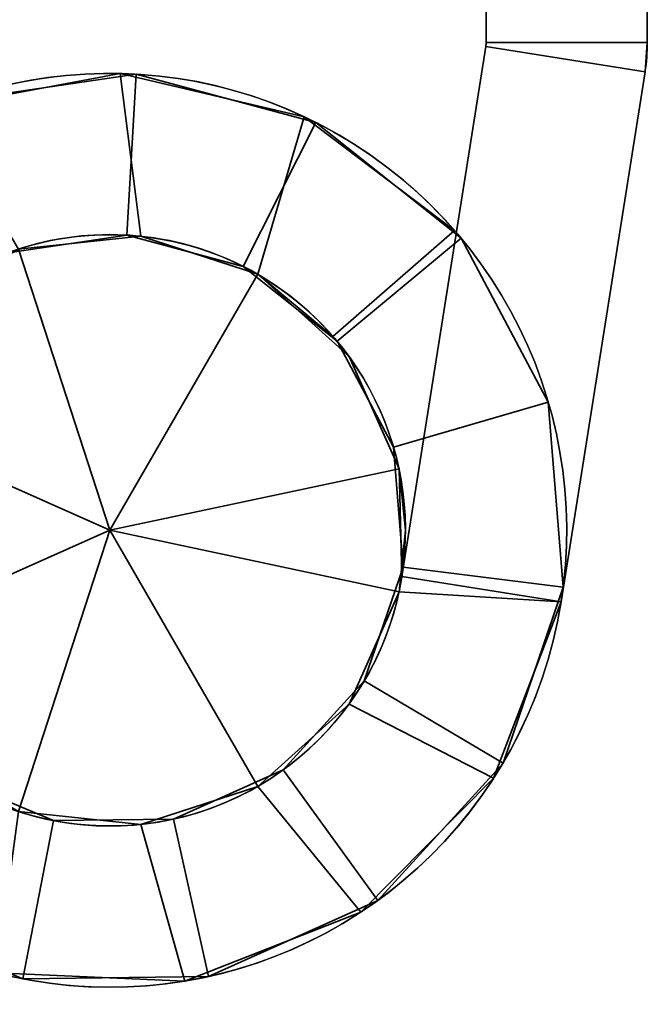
# Model space of a CAD drawing. Header units: millimetres. Extents: x -587 to 3688, y -115 to 120.
# Tile 823 of 960: x 3514 to 3526, y -69 to -51. Entities that reach past the tile are written whole.
import ezdxf

# ---------------------------------------------------------------- set-up
doc = ezdxf.new("R2010")
doc.units = ezdxf.units.MM
doc.layers.add('151', color=7, linetype='Continuous', true_color=0xffffff)

# ---------------------------------------------------------------- blocks, each defined once
blk = doc.blocks.new('UG_SURFACE_082')
at = {"layer": '151', "color": 252, "linetype": 'Continuous', "lineweight": 35}
for points in [[(3525.5, -51.423, 1822), (3525.5, -34.43, 1822), (3522.5, -34.43, 1822), (3522.5, -51.423, 1822)], [(3522.5, -51.423, 1738), (3522.5, -34.43, 1738), (3525.5, -34.43, 1738), (3525.5, -51.423, 1738)], [(3522.5, -34.43, 1738), (3522.5, -51.423, 1738), (3522.5, -39.648, 1745.228), (3522.5, -38.5, 1745)], [(3522.5, -38.5, 1815), (3522.5, -39.648, 1814.772), (3522.5, -51.423, 1822), (3522.5, -34.43, 1822)], [(3525.5, -34.43, 1822), (3525.5, -51.423, 1822), (3525.5, -39.648, 1814.772), (3525.5, -38.5, 1815)], [(3525.5, -38.5, 1745), (3525.5, -39.648, 1745.228), (3525.5, -51.423, 1738), (3525.5, -34.43, 1738)], [(3522.5, -41.5, 1776), (3522.5, -41.272, 1774.852), (3522.5, -39.648, 1758.772), (3522.5, -51.423, 1822)], [(3522.5, -51.423, 1822), (3522.5, -39.648, 1758.772), (3522.5, -40.621, 1758.121)], [(3522.5, -51.423, 1738), (3522.5, -40.621, 1745.879), (3522.5, -39.648, 1745.228)], [(3522.5, -39.648, 1814.772), (3522.5, -40.621, 1814.121), (3522.5, -51.423, 1822)], [(3525.5, -51.423, 1822), (3525.5, -39.648, 1758.772), (3525.5, -41.272, 1774.852), (3525.5, -41.5, 1776)], [(3525.5, -51.423, 1822), (3525.5, -40.621, 1814.121), (3525.5, -39.648, 1814.772)], [(3525.5, -39.648, 1745.228), (3525.5, -40.621, 1745.879), (3525.5, -51.423, 1738)], [(3525.5, -40.621, 1758.121), (3525.5, -39.648, 1758.772), (3525.5, -51.423, 1822)], [(3522.5, -51.423, 1822), (3522.5, -40.621, 1814.121), (3522.5, -41.272, 1813.148)], [(3522.5, -40.621, 1758.121), (3522.5, -41.272, 1757.148), (3522.5, -51.423, 1822)], [(3522.5, -41.272, 1746.852), (3522.5, -40.621, 1745.879), (3522.5, -51.423, 1738)], [(3525.5, -51.423, 1822), (3525.5, -40.621, 1786.121), (3525.5, -41.272, 1802.852), (3525.5, -41.5, 1804)], [(3525.5, -41.272, 1813.148), (3525.5, -40.621, 1814.121), (3525.5, -51.423, 1822)], [(3525.5, -51.423, 1822), (3525.5, -41.272, 1757.148), (3525.5, -40.621, 1758.121)], [(3525.5, -51.423, 1738), (3525.5, -40.621, 1745.879), (3525.5, -41.272, 1746.852)], [(3525.5, -41.272, 1785.148), (3525.5, -40.621, 1786.121), (3525.5, -51.423, 1822)], [(3522.5, -51.423, 1822), (3522.5, -41.5, 1804), (3522.5, -41.272, 1802.852), (3522.5, -41.5, 1784)], [(3522.5, -51.423, 1822), (3522.5, -41.272, 1813.148), (3522.5, -41.5, 1812)], [(3522.5, -51.423, 1738), (3522.5, -51.423, 1822), (3522.5, -41.272, 1757.148), (3522.5, -41.5, 1756)], [(3522.5, -41.5, 1748), (3522.5, -41.272, 1746.852), (3522.5, -51.423, 1738)], [(3525.5, -41.5, 1812), (3525.5, -41.272, 1813.148), (3525.5, -51.423, 1822)], [(3525.5, -41.5, 1784), (3525.5, -41.272, 1785.148), (3525.5, -51.423, 1822)], [(3525.5, -51.423, 1738), (3525.5, -41.272, 1746.852), (3525.5, -41.5, 1748)], [(3525.5, -41.5, 1756), (3525.5, -41.272, 1757.148), (3525.5, -51.423, 1822), (3525.5, -51.423, 1738)], [(3522.5, -51.423, 1822), (3522.5, -41.5, 1812), (3522.5, -41.5, 1804)], [(3522.5, -41.5, 1784), (3522.5, -41.5, 1776), (3522.5, -51.423, 1822)], [(3522.5, -41.5, 1756), (3522.5, -41.5, 1748), (3522.5, -51.423, 1738)], [(3525.5, -41.5, 1804), (3525.5, -41.5, 1812), (3525.5, -51.423, 1822)], [(3525.5, -41.5, 1776), (3525.5, -41.5, 1784), (3525.5, -51.423, 1822)], [(3525.5, -51.423, 1738), (3525.5, -41.5, 1748), (3525.5, -41.5, 1756)], [(3522.494, -51.501, 1738), (3522.494, -51.501, 1822), (3522.5, -51.423, 1822), (3522.5, -51.423, 1738)], [(3525.457, -51.97, 1822), (3525.5, -51.423, 1822), (3522.5, -51.423, 1822), (3522.494, -51.501, 1822)], [(3525.5, -51.423, 1738), (3525.457, -51.97, 1738), (3522.494, -51.501, 1738), (3522.5, -51.423, 1738)], [(3525.5, -51.423, 1738), (3525.5, -51.423, 1822), (3525.457, -51.97, 1822), (3525.457, -51.97, 1738)], [(3520.932, -61.36, 1738), (3520.932, -61.36, 1822), (3522.494, -51.501, 1822), (3522.494, -51.501, 1738)], [(3523.895, -61.83, 1822), (3525.457, -51.97, 1822), (3522.494, -51.501, 1822), (3520.932, -61.36, 1822)], [(3520.932, -61.36, 1738), (3522.494, -51.501, 1738), (3525.457, -51.97, 1738), (3523.895, -61.83, 1738)], [(3512.242, -52.649, 1738), (3512.242, -52.649, 1822), (3515.694, -52.002, 1822), (3515.694, -52.002, 1738)], [(3515.694, -52.002, 1822), (3512.242, -52.649, 1822), (3513.8, -55.269, 1822), (3516.075, -55.03, 1822)], [(3516.075, -55.03, 1738), (3513.8, -55.269, 1738), (3512.242, -52.649, 1738), (3515.694, -52.002, 1738)], [(3515.694, -52.002, 1738), (3515.694, -52.002, 1822), (3519.113, -52.806, 1822), (3519.113, -52.806, 1738)], [(3519.113, -52.806, 1822), (3515.694, -52.002, 1822), (3516.075, -55.03, 1822), (3518.25, -55.737, 1822)], [(3518.25, -55.737, 1738), (3516.075, -55.03, 1738), (3515.694, -52.002, 1738), (3519.113, -52.806, 1738)], [(3525.457, -51.97, 1738), (3525.457, -51.97, 1822), (3523.895, -61.83, 1822), (3523.895, -61.83, 1738)], [(3518.25, -55.737, 1822), (3519.651, -56.892, 1822), (3521.915, -54.923, 1822), (3519.113, -52.806, 1822)], [(3519.113, -52.806, 1738), (3521.915, -54.923, 1738), (3519.651, -56.892, 1738), (3518.25, -55.737, 1738)], [(3519.113, -52.806, 1738), (3519.113, -52.806, 1822), (3521.915, -54.923, 1822), (3521.915, -54.923, 1738)], [(3519.651, -56.892, 1822), (3519.651, -56.892, 1738), (3521.915, -54.923, 1738), (3521.915, -54.923, 1822)], [(3518.25, -55.737, 1860), (3516.075, -55.03, 1860), (3513.8, -55.269, 1860), (3515.5, -60.5, 1860)], [(3516.075, -55.03, 1738), (3516.075, -55.03, 1700), (3513.8, -55.269, 1700), (3513.8, -55.269, 1738)], [(3513.8, -55.269, 1822), (3513.8, -55.269, 1860), (3516.075, -55.03, 1860), (3516.075, -55.03, 1822)], [(3513.8, -55.269, 1700), (3516.075, -55.03, 1700), (3518.25, -55.737, 1700), (3515.5, -60.5, 1700)], [(3518.25, -55.737, 1738), (3518.25, -55.737, 1700), (3516.075, -55.03, 1700), (3516.075, -55.03, 1738)], [(3516.075, -55.03, 1822), (3516.075, -55.03, 1860), (3518.25, -55.737, 1860), (3518.25, -55.737, 1822)], [(3513.8, -55.269, 1860), (3511.82, -56.413, 1860), (3510.475, -58.263, 1860), (3515.5, -60.5, 1860)], [(3510.475, -58.263, 1700), (3511.82, -56.413, 1700), (3513.8, -55.269, 1700), (3515.5, -60.5, 1700)], [(3515.5, -60.5, 1860), (3520.88, -59.356, 1860), (3519.95, -57.267, 1860), (3518.25, -55.737, 1860)], [(3518.25, -55.737, 1700), (3519.95, -57.267, 1700), (3520.88, -59.356, 1700), (3515.5, -60.5, 1700)], [(3518.25, -55.737, 1860), (3519.95, -57.267, 1860), (3519.651, -56.892, 1822)], [(3518.25, -55.737, 1700), (3518.25, -55.737, 1738), (3519.651, -56.892, 1738)], [(3519.651, -56.892, 1738), (3519.95, -57.267, 1700), (3518.25, -55.737, 1700)], [(3519.651, -56.892, 1822), (3518.25, -55.737, 1822), (3518.25, -55.737, 1860)], [(3519.651, -56.892, 1738), (3519.651, -56.892, 1822), (3519.95, -57.267, 1860), (3519.95, -57.267, 1700)], [(3519.95, -57.267, 1700), (3519.95, -57.267, 1860), (3520.88, -59.356, 1860), (3520.88, -59.356, 1700)], [(3510.475, -58.263, 1860), (3510, -60.5, 1860), (3510.475, -62.737, 1860), (3515.5, -60.5, 1860)], [(3510.475, -62.737, 1700), (3510, -60.5, 1700), (3510.475, -58.263, 1700), (3515.5, -60.5, 1700)], [(3520.88, -61.644, 1860), (3521, -60.5, 1860), (3520.88, -59.356, 1860), (3515.5, -60.5, 1860)], [(3520.88, -59.356, 1700), (3521, -60.5, 1700), (3520.88, -61.644, 1700), (3515.5, -60.5, 1700)], [(3520.88, -59.356, 1700), (3520.88, -59.356, 1860), (3520.932, -61.36, 1822), (3520.932, -61.36, 1738)], [(3520.932, -61.36, 1822), (3520.88, -59.356, 1860), (3521, -60.5, 1860)], [(3521, -60.5, 1700), (3520.88, -59.356, 1700), (3520.932, -61.36, 1738)], [(3510.475, -62.737, 1860), (3511.82, -64.587, 1860), (3513.8, -65.731, 1860), (3515.5, -60.5, 1860)], [(3513.8, -65.731, 1700), (3511.82, -64.587, 1700), (3510.475, -62.737, 1700), (3515.5, -60.5, 1700)], [(3513.8, -65.731, 1860), (3516.075, -65.97, 1860), (3518.25, -65.263, 1860), (3515.5, -60.5, 1860)], [(3518.25, -65.263, 1700), (3516.075, -65.97, 1700), (3513.8, -65.731, 1700), (3515.5, -60.5, 1700)], [(3518.25, -65.263, 1860), (3519.95, -63.733, 1860), (3520.88, -61.644, 1860), (3515.5, -60.5, 1860)], [(3515.5, -60.5, 1700), (3520.88, -61.644, 1700), (3519.95, -63.733, 1700), (3518.25, -65.263, 1700)], [(3520.88, -61.644, 1700), (3521, -60.5, 1700), (3520.932, -61.36, 1738)], [(3520.932, -61.36, 1822), (3521, -60.5, 1860), (3520.88, -61.644, 1860)], [(3520.932, -61.36, 1738), (3520.88, -61.644, 1738), (3520.88, -61.644, 1700)], [(3520.88, -61.644, 1860), (3520.88, -61.644, 1822), (3520.932, -61.36, 1822)], [(3520.932, -61.36, 1822), (3520.88, -61.644, 1822), (3523.895, -61.83, 1822)], [(3523.895, -61.83, 1738), (3520.88, -61.644, 1738), (3520.932, -61.36, 1738)], [(3519.95, -63.733, 1738), (3519.95, -63.733, 1700), (3520.88, -61.644, 1700), (3520.88, -61.644, 1738)], [(3520.88, -61.644, 1822), (3520.88, -61.644, 1860), (3519.95, -63.733, 1860), (3519.95, -63.733, 1822)], [(3520.88, -61.644, 1822), (3519.95, -63.733, 1822), (3522.641, -65.11, 1822), (3523.895, -61.83, 1822)], [(3523.895, -61.83, 1738), (3522.641, -65.11, 1738), (3519.95, -63.733, 1738), (3520.88, -61.644, 1738)], [(3523.895, -61.83, 1738), (3523.895, -61.83, 1822), (3522.641, -65.11, 1822), (3522.641, -65.11, 1738)], [(3518.25, -65.263, 1738), (3518.25, -65.263, 1700), (3519.95, -63.733, 1700), (3519.95, -63.733, 1738)], [(3519.95, -63.733, 1822), (3519.95, -63.733, 1860), (3518.25, -65.263, 1860), (3518.25, -65.263, 1822)], [(3519.95, -63.733, 1822), (3518.25, -65.263, 1822), (3520.168, -67.604, 1822), (3522.641, -65.11, 1822)], [(3522.641, -65.11, 1738), (3520.168, -67.604, 1738), (3518.25, -65.263, 1738), (3519.95, -63.733, 1738)], [(3522.641, -65.11, 1738), (3522.641, -65.11, 1822), (3520.168, -67.604, 1822), (3520.168, -67.604, 1738)], [(3516.075, -65.97, 1738), (3516.075, -65.97, 1700), (3518.25, -65.263, 1700), (3518.25, -65.263, 1738)], [(3518.25, -65.263, 1822), (3518.25, -65.263, 1860), (3516.075, -65.97, 1860), (3516.075, -65.97, 1822)], [(3516.897, -68.884, 1822), (3520.168, -67.604, 1822), (3518.25, -65.263, 1822), (3516.075, -65.97, 1822)], [(3516.075, -65.97, 1738), (3518.25, -65.263, 1738), (3520.168, -67.604, 1738), (3516.897, -68.884, 1738)], [(3516.075, -65.97, 1822), (3513.8, -65.731, 1822), (3513.388, -68.734, 1822), (3516.897, -68.884, 1822)], [(3516.897, -68.884, 1738), (3513.388, -68.734, 1738), (3513.8, -65.731, 1738), (3516.075, -65.97, 1738)], [(3513.8, -65.731, 1738), (3513.8, -65.731, 1700), (3516.075, -65.97, 1700), (3516.075, -65.97, 1738)], [(3516.075, -65.97, 1822), (3516.075, -65.97, 1860), (3513.8, -65.731, 1860), (3513.8, -65.731, 1822)], [(3520.168, -67.604, 1738), (3520.168, -67.604, 1822), (3516.897, -68.884, 1822), (3516.897, -68.884, 1738)], [(3516.897, -68.884, 1738), (3516.897, -68.884, 1822), (3513.388, -68.734, 1822), (3513.388, -68.734, 1738)]]:
    blk.add_3dface(points, dxfattribs=at)
blk = doc.blocks.new('UG_SURFACE_083')
at = {"layer": '151', "color": 252, "linetype": 'Continuous', "lineweight": 35}
for points in [[(3515.991, -52.014, 1737), (3515.991, -52.014, 1700), (3512.572, -52.52, 1700), (3512.572, -52.52, 1737)], [(3512.572, -52.52, 1700), (3515.991, -52.014, 1700), (3515.818, -55.009, 1700), (3513.606, -55.337, 1700)], [(3513.606, -55.337, 1737), (3515.818, -55.009, 1737), (3515.991, -52.014, 1737), (3512.572, -52.52, 1737)], [(3515.991, -52.014, 1860), (3515.991, -52.014, 1823), (3512.572, -52.52, 1823), (3512.572, -52.52, 1860)], [(3513.606, -55.337, 1860), (3515.818, -55.009, 1860), (3515.991, -52.014, 1860), (3512.572, -52.52, 1860)], [(3512.572, -52.52, 1823), (3515.991, -52.014, 1823), (3515.818, -55.009, 1823), (3513.606, -55.337, 1823)], [(3515.991, -52.014, 1700), (3519.329, -52.911, 1700), (3517.978, -55.59, 1700), (3515.818, -55.009, 1700)], [(3515.818, -55.009, 1737), (3517.978, -55.59, 1737), (3519.329, -52.911, 1737), (3515.991, -52.014, 1737)], [(3515.818, -55.009, 1860), (3517.978, -55.59, 1860), (3519.329, -52.911, 1860), (3515.991, -52.014, 1860)], [(3515.991, -52.014, 1823), (3519.329, -52.911, 1823), (3517.978, -55.59, 1823), (3515.818, -55.009, 1823)], [(3519.329, -52.911, 1737), (3519.329, -52.911, 1700), (3515.991, -52.014, 1700), (3515.991, -52.014, 1737)], [(3519.329, -52.911, 1860), (3519.329, -52.911, 1823), (3515.991, -52.014, 1823), (3515.991, -52.014, 1860)], [(3519.728, -56.982, 1700), (3517.978, -55.59, 1700), (3519.329, -52.911, 1700), (3522.034, -55.063, 1700)], [(3522.034, -55.063, 1737), (3519.329, -52.911, 1737), (3517.978, -55.59, 1737), (3519.728, -56.982, 1737)], [(3522.034, -55.063, 1860), (3519.329, -52.911, 1860), (3517.978, -55.59, 1860), (3519.728, -56.982, 1860)], [(3519.728, -56.982, 1823), (3517.978, -55.59, 1823), (3519.329, -52.911, 1823), (3522.034, -55.063, 1823)], [(3522.034, -55.063, 1737), (3522.034, -55.063, 1700), (3519.329, -52.911, 1700), (3519.329, -52.911, 1737)], [(3522.034, -55.063, 1860), (3522.034, -55.063, 1823), (3519.329, -52.911, 1823), (3519.329, -52.911, 1860)], [(3513.606, -55.337, 1737), (3513.606, -55.337, 1700), (3515.818, -55.009, 1700), (3515.818, -55.009, 1737)], [(3513.606, -55.337, 1860), (3513.606, -55.337, 1823), (3515.818, -55.009, 1823), (3515.818, -55.009, 1860)], [(3515.818, -55.009, 1737), (3515.818, -55.009, 1700), (3517.978, -55.59, 1700), (3517.978, -55.59, 1737)], [(3515.818, -55.009, 1860), (3515.818, -55.009, 1823), (3517.978, -55.59, 1823), (3517.978, -55.59, 1860)], [(3520.779, -58.956, 1700), (3519.728, -56.982, 1700), (3522.034, -55.063, 1700), (3523.658, -58.114, 1700)], [(3523.658, -58.114, 1737), (3522.034, -55.063, 1737), (3519.728, -56.982, 1737), (3520.779, -58.956, 1737)], [(3523.658, -58.114, 1860), (3522.034, -55.063, 1860), (3519.728, -56.982, 1860), (3520.779, -58.956, 1860)], [(3520.779, -58.956, 1823), (3519.728, -56.982, 1823), (3522.034, -55.063, 1823), (3523.658, -58.114, 1823)], [(3523.658, -58.114, 1737), (3523.658, -58.114, 1700), (3522.034, -55.063, 1700), (3522.034, -55.063, 1737)], [(3523.658, -58.114, 1860), (3523.658, -58.114, 1823), (3522.034, -55.063, 1823), (3522.034, -55.063, 1860)], [(3517.978, -55.59, 1737), (3517.978, -55.59, 1700), (3519.728, -56.982, 1700), (3519.728, -56.982, 1737)], [(3517.978, -55.59, 1860), (3517.978, -55.59, 1823), (3519.728, -56.982, 1823), (3519.728, -56.982, 1860)], [(3519.728, -56.982, 1737), (3519.728, -56.982, 1700), (3520.779, -58.956, 1700), (3520.779, -58.956, 1737)], [(3519.728, -56.982, 1860), (3519.728, -56.982, 1823), (3520.779, -58.956, 1823), (3520.779, -58.956, 1860)], [(3523.658, -58.114, 1700), (3523.934, -61.56, 1700), (3520.957, -61.186, 1700), (3520.779, -58.956, 1700)], [(3520.779, -58.956, 1737), (3520.957, -61.186, 1737), (3523.934, -61.56, 1737), (3523.658, -58.114, 1737)], [(3520.779, -58.956, 1860), (3520.957, -61.186, 1860), (3523.934, -61.56, 1860), (3523.658, -58.114, 1860)], [(3523.658, -58.114, 1823), (3523.934, -61.56, 1823), (3520.957, -61.186, 1823), (3520.779, -58.956, 1823)], [(3523.934, -61.56, 1737), (3523.934, -61.56, 1700), (3523.658, -58.114, 1700), (3523.658, -58.114, 1737)], [(3523.934, -61.56, 1860), (3523.934, -61.56, 1823), (3523.658, -58.114, 1823), (3523.658, -58.114, 1860)], [(3520.779, -58.956, 1737), (3520.779, -58.956, 1700), (3520.957, -61.186, 1700), (3520.957, -61.186, 1737)], [(3520.779, -58.956, 1860), (3520.779, -58.956, 1823), (3520.957, -61.186, 1823), (3520.957, -61.186, 1860)], [(3520.233, -63.302, 1700), (3520.957, -61.186, 1700), (3523.934, -61.56, 1700), (3522.815, -64.83, 1700)], [(3522.815, -64.83, 1737), (3523.934, -61.56, 1737), (3520.957, -61.186, 1737), (3520.233, -63.302, 1737)], [(3520.957, -61.186, 1737), (3520.957, -61.186, 1700), (3520.233, -63.302, 1700), (3520.233, -63.302, 1737)], [(3522.815, -64.83, 1860), (3523.934, -61.56, 1860), (3520.957, -61.186, 1860), (3520.233, -63.302, 1860)], [(3520.233, -63.302, 1823), (3520.957, -61.186, 1823), (3523.934, -61.56, 1823), (3522.815, -64.83, 1823)], [(3520.957, -61.186, 1860), (3520.957, -61.186, 1823), (3520.233, -63.302, 1823), (3520.233, -63.302, 1860)], [(3522.815, -64.83, 1737), (3522.815, -64.83, 1700), (3523.934, -61.56, 1700), (3523.934, -61.56, 1737)], [(3522.815, -64.83, 1860), (3522.815, -64.83, 1823), (3523.934, -61.56, 1823), (3523.934, -61.56, 1860)], [(3522.815, -64.83, 1700), (3520.486, -67.384, 1700), (3518.726, -64.954, 1700), (3520.233, -63.302, 1700)], [(3520.233, -63.302, 1737), (3518.726, -64.954, 1737), (3520.486, -67.384, 1737), (3522.815, -64.83, 1737)], [(3520.233, -63.302, 1737), (3520.233, -63.302, 1700), (3518.726, -64.954, 1700), (3518.726, -64.954, 1737)], [(3520.233, -63.302, 1860), (3518.726, -64.954, 1860), (3520.486, -67.384, 1860), (3522.815, -64.83, 1860)], [(3522.815, -64.83, 1823), (3520.486, -67.384, 1823), (3518.726, -64.954, 1823), (3520.233, -63.302, 1823)], [(3520.233, -63.302, 1860), (3520.233, -63.302, 1823), (3518.726, -64.954, 1823), (3518.726, -64.954, 1860)], [(3520.486, -67.384, 1737), (3520.486, -67.384, 1700), (3522.815, -64.83, 1700), (3522.815, -64.83, 1737)], [(3520.486, -67.384, 1860), (3520.486, -67.384, 1823), (3522.815, -64.83, 1823), (3522.815, -64.83, 1860)], [(3516.686, -65.871, 1700), (3518.726, -64.954, 1700), (3520.486, -67.384, 1700), (3517.333, -68.8, 1700)], [(3517.333, -68.8, 1737), (3520.486, -67.384, 1737), (3518.726, -64.954, 1737), (3516.686, -65.871, 1737)], [(3518.726, -64.954, 1737), (3518.726, -64.954, 1700), (3516.686, -65.871, 1700), (3516.686, -65.871, 1737)], [(3517.333, -68.8, 1860), (3520.486, -67.384, 1860), (3518.726, -64.954, 1860), (3516.686, -65.871, 1860)], [(3516.686, -65.871, 1823), (3518.726, -64.954, 1823), (3520.486, -67.384, 1823), (3517.333, -68.8, 1823)], [(3518.726, -64.954, 1860), (3518.726, -64.954, 1823), (3516.686, -65.871, 1823), (3516.686, -65.871, 1860)], [(3512.387, -65.034, 1700), (3514.45, -65.899, 1700), (3513.877, -68.844, 1700), (3510.689, -67.508, 1700)], [(3510.689, -67.508, 1737), (3513.877, -68.844, 1737), (3514.45, -65.899, 1737), (3512.387, -65.034, 1737)], [(3510.689, -67.508, 1860), (3513.877, -68.844, 1860), (3514.45, -65.899, 1860), (3512.387, -65.034, 1860)], [(3512.387, -65.034, 1823), (3514.45, -65.899, 1823), (3513.877, -68.844, 1823), (3510.689, -67.508, 1823)], [(3514.45, -65.899, 1737), (3514.45, -65.899, 1700), (3512.387, -65.034, 1700), (3512.387, -65.034, 1737)], [(3514.45, -65.899, 1860), (3514.45, -65.899, 1823), (3512.387, -65.034, 1823), (3512.387, -65.034, 1860)], [(3514.45, -65.899, 1700), (3516.686, -65.871, 1700), (3517.333, -68.8, 1700), (3513.877, -68.844, 1700)], [(3513.877, -68.844, 1737), (3517.333, -68.8, 1737), (3516.686, -65.871, 1737), (3514.45, -65.899, 1737)], [(3513.877, -68.844, 1860), (3517.333, -68.8, 1860), (3516.686, -65.871, 1860), (3514.45, -65.899, 1860)], [(3514.45, -65.899, 1823), (3516.686, -65.871, 1823), (3517.333, -68.8, 1823), (3513.877, -68.844, 1823)], [(3516.686, -65.871, 1737), (3516.686, -65.871, 1700), (3514.45, -65.899, 1700), (3514.45, -65.899, 1737)], [(3516.686, -65.871, 1860), (3516.686, -65.871, 1823), (3514.45, -65.899, 1823), (3514.45, -65.899, 1860)], [(3517.333, -68.8, 1737), (3517.333, -68.8, 1700), (3520.486, -67.384, 1700), (3520.486, -67.384, 1737)], [(3517.333, -68.8, 1860), (3517.333, -68.8, 1823), (3520.486, -67.384, 1823), (3520.486, -67.384, 1860)], [(3510.689, -67.508, 1737), (3510.689, -67.508, 1700), (3513.877, -68.844, 1700), (3513.877, -68.844, 1737)], [(3510.689, -67.508, 1860), (3510.689, -67.508, 1823), (3513.877, -68.844, 1823), (3513.877, -68.844, 1860)], [(3513.877, -68.844, 1737), (3513.877, -68.844, 1700), (3517.333, -68.8, 1700), (3517.333, -68.8, 1737)], [(3513.877, -68.844, 1860), (3513.877, -68.844, 1823), (3517.333, -68.8, 1823), (3517.333, -68.8, 1860)]]:
    blk.add_3dface(points, dxfattribs=at)
blk = doc.blocks.new('UG_SURFACE_084')
at = {"layer": '151', "color": 252, "linetype": 'Continuous', "lineweight": 35}
for points in [[(3525.5, -51.423, 387), (3525.5, -34.43, 387), (3522.5, -34.43, 387), (3522.5, -51.423, 387)], [(3522.5, -51.423, 303), (3522.5, -34.43, 303), (3525.5, -34.43, 303), (3525.5, -51.423, 303)], [(3522.5, -34.43, 303), (3522.5, -51.423, 303), (3522.5, -39.648, 310.228), (3522.5, -38.5, 310)], [(3522.5, -38.5, 380), (3522.5, -39.648, 379.772), (3522.5, -51.423, 387), (3522.5, -34.43, 387)], [(3525.5, -34.43, 387), (3525.5, -51.423, 387), (3525.5, -39.648, 379.772), (3525.5, -38.5, 380)], [(3525.5, -38.5, 310), (3525.5, -39.648, 310.228), (3525.5, -51.423, 303), (3525.5, -34.43, 303)], [(3522.5, -51.423, 303), (3522.5, -40.621, 310.879), (3522.5, -39.648, 310.228)], [(3522.5, -39.648, 379.772), (3522.5, -40.621, 379.121), (3522.5, -51.423, 387)], [(3525.5, -51.423, 387), (3525.5, -39.648, 323.772), (3525.5, -41.272, 339.852), (3525.5, -41.5, 341)], [(3525.5, -51.423, 387), (3525.5, -40.621, 379.121), (3525.5, -39.648, 379.772)], [(3525.5, -51.423, 387), (3525.5, -40.621, 323.121), (3525.5, -39.648, 323.772)], [(3525.5, -39.648, 310.228), (3525.5, -40.621, 310.879), (3525.5, -51.423, 303)], [(3522.5, -51.423, 303), (3522.5, -40.621, 366.879), (3522.5, -41.272, 350.148), (3522.5, -41.5, 349)], [(3522.5, -41.272, 311.852), (3522.5, -40.621, 310.879), (3522.5, -51.423, 303)], [(3522.5, -51.423, 387), (3522.5, -40.621, 379.121), (3522.5, -41.272, 378.148)], [(3522.5, -41.272, 367.852), (3522.5, -40.621, 366.879), (3522.5, -51.423, 303)], [(3525.5, -51.423, 387), (3525.5, -40.621, 351.121), (3525.5, -41.272, 367.852), (3525.5, -41.5, 369)], [(3525.5, -41.272, 378.148), (3525.5, -40.621, 379.121), (3525.5, -51.423, 387)], [(3525.5, -41.272, 350.148), (3525.5, -40.621, 351.121), (3525.5, -51.423, 387)], [(3525.5, -51.423, 303), (3525.5, -40.621, 310.879), (3525.5, -41.272, 311.852)], [(3525.5, -41.272, 322.148), (3525.5, -40.621, 323.121), (3525.5, -51.423, 387)], [(3522.5, -41.5, 341), (3522.5, -41.272, 322.148), (3522.5, -41.5, 321), (3522.5, -51.423, 303)], [(3522.5, -41.5, 313), (3522.5, -41.272, 311.852), (3522.5, -51.423, 303)], [(3522.5, -51.423, 387), (3522.5, -41.272, 378.148), (3522.5, -41.5, 377)], [(3522.5, -41.5, 369), (3522.5, -41.272, 367.852), (3522.5, -51.423, 303), (3522.5, -51.423, 387)], [(3525.5, -41.5, 377), (3525.5, -41.272, 378.148), (3525.5, -51.423, 387)], [(3525.5, -41.5, 349), (3525.5, -41.272, 350.148), (3525.5, -51.423, 387)], [(3525.5, -51.423, 303), (3525.5, -41.272, 311.852), (3525.5, -41.5, 313)], [(3525.5, -41.5, 321), (3525.5, -41.272, 322.148), (3525.5, -51.423, 387), (3525.5, -51.423, 303)], [(3522.5, -51.423, 303), (3522.5, -41.5, 349), (3522.5, -41.5, 341)], [(3522.5, -51.423, 303), (3522.5, -41.5, 321), (3522.5, -41.5, 313)], [(3522.5, -51.423, 387), (3522.5, -41.5, 377), (3522.5, -41.5, 369)], [(3525.5, -41.5, 369), (3525.5, -41.5, 377), (3525.5, -51.423, 387)], [(3525.5, -51.423, 387), (3525.5, -41.5, 341), (3525.5, -41.5, 349)], [(3525.5, -41.5, 313), (3525.5, -41.5, 321), (3525.5, -51.423, 303)], [(3522.494, -51.501, 303), (3522.494, -51.501, 387), (3522.5, -51.423, 387), (3522.5, -51.423, 303)], [(3525.457, -51.97, 387), (3525.5, -51.423, 387), (3522.5, -51.423, 387), (3522.494, -51.501, 387)], [(3525.5, -51.423, 303), (3525.457, -51.97, 303), (3522.494, -51.501, 303), (3522.5, -51.423, 303)], [(3525.5, -51.423, 303), (3525.5, -51.423, 387), (3525.457, -51.97, 387), (3525.457, -51.97, 303)], [(3520.932, -61.36, 303), (3520.932, -61.36, 387), (3522.494, -51.501, 387), (3522.494, -51.501, 303)], [(3523.895, -61.83, 387), (3525.457, -51.97, 387), (3522.494, -51.501, 387), (3520.932, -61.36, 387)], [(3520.932, -61.36, 303), (3522.494, -51.501, 303), (3525.457, -51.97, 303), (3523.895, -61.83, 303)], [(3512.242, -52.649, 303), (3512.242, -52.649, 387), (3515.694, -52.002, 387), (3515.694, -52.002, 303)], [(3515.694, -52.002, 387), (3512.242, -52.649, 387), (3513.8, -55.269, 387), (3516.075, -55.03, 387)], [(3516.075, -55.03, 303), (3513.8, -55.269, 303), (3512.242, -52.649, 303), (3515.694, -52.002, 303)], [(3515.694, -52.002, 303), (3515.694, -52.002, 387), (3519.113, -52.806, 387), (3519.113, -52.806, 303)], [(3519.113, -52.806, 387), (3515.694, -52.002, 387), (3516.075, -55.03, 387), (3518.25, -55.737, 387)], [(3518.25, -55.737, 303), (3516.075, -55.03, 303), (3515.694, -52.002, 303), (3519.113, -52.806, 303)], [(3525.457, -51.97, 303), (3525.457, -51.97, 387), (3523.895, -61.83, 387), (3523.895, -61.83, 303)], [(3518.25, -55.737, 387), (3519.651, -56.892, 387), (3521.915, -54.923, 387), (3519.113, -52.806, 387)], [(3519.113, -52.806, 303), (3521.915, -54.923, 303), (3519.651, -56.892, 303), (3518.25, -55.737, 303)], [(3519.113, -52.806, 303), (3519.113, -52.806, 387), (3521.915, -54.923, 387), (3521.915, -54.923, 303)], [(3519.651, -56.892, 387), (3519.651, -56.892, 303), (3521.915, -54.923, 303), (3521.915, -54.923, 387)], [(3518.25, -55.737, 425), (3516.075, -55.03, 425), (3513.8, -55.269, 425), (3515.5, -60.5, 425)], [(3516.075, -55.03, 303), (3516.075, -55.03, 265), (3513.8, -55.269, 265), (3513.8, -55.269, 303)], [(3513.8, -55.269, 387), (3513.8, -55.269, 425), (3516.075, -55.03, 425), (3516.075, -55.03, 387)], [(3513.8, -55.269, 265), (3516.075, -55.03, 265), (3518.25, -55.737, 265), (3515.5, -60.5, 265)], [(3518.25, -55.737, 303), (3518.25, -55.737, 265), (3516.075, -55.03, 265), (3516.075, -55.03, 303)], [(3516.075, -55.03, 387), (3516.075, -55.03, 425), (3518.25, -55.737, 425), (3518.25, -55.737, 387)], [(3513.8, -55.269, 425), (3511.82, -56.413, 425), (3510.475, -58.263, 425), (3515.5, -60.5, 425)], [(3510.475, -58.263, 265), (3511.82, -56.413, 265), (3513.8, -55.269, 265), (3515.5, -60.5, 265)], [(3515.5, -60.5, 425), (3520.88, -59.356, 425), (3519.95, -57.267, 425), (3518.25, -55.737, 425)], [(3518.25, -55.737, 265), (3519.95, -57.267, 265), (3520.88, -59.356, 265), (3515.5, -60.5, 265)], [(3518.25, -55.737, 425), (3519.95, -57.267, 425), (3519.651, -56.892, 387)], [(3518.25, -55.737, 265), (3518.25, -55.737, 303), (3519.651, -56.892, 303)], [(3519.651, -56.892, 303), (3519.95, -57.267, 265), (3518.25, -55.737, 265)], [(3519.651, -56.892, 387), (3518.25, -55.737, 387), (3518.25, -55.737, 425)], [(3519.95, -57.267, 425), (3519.95, -57.267, 265), (3519.651, -56.892, 303), (3519.651, -56.892, 387)], [(3519.95, -57.267, 265), (3519.95, -57.267, 425), (3520.88, -59.356, 425), (3520.88, -59.356, 265)], [(3510.475, -58.263, 425), (3510, -60.5, 425), (3510.475, -62.737, 425), (3515.5, -60.5, 425)], [(3510.475, -62.737, 265), (3510, -60.5, 265), (3510.475, -58.263, 265), (3515.5, -60.5, 265)], [(3520.88, -61.644, 425), (3521, -60.5, 425), (3520.88, -59.356, 425), (3515.5, -60.5, 425)], [(3520.88, -59.356, 265), (3521, -60.5, 265), (3520.88, -61.644, 265), (3515.5, -60.5, 265)], [(3520.88, -59.356, 265), (3520.88, -59.356, 425), (3520.932, -61.36, 387), (3520.932, -61.36, 303)], [(3520.932, -61.36, 387), (3520.88, -59.356, 425), (3521, -60.5, 425)], [(3521, -60.5, 265), (3520.88, -59.356, 265), (3520.932, -61.36, 303)], [(3510.475, -62.737, 425), (3511.82, -64.587, 425), (3513.8, -65.731, 425), (3515.5, -60.5, 425)], [(3513.8, -65.731, 265), (3511.82, -64.587, 265), (3510.475, -62.737, 265), (3515.5, -60.5, 265)], [(3513.8, -65.731, 425), (3516.075, -65.97, 425), (3518.25, -65.263, 425), (3515.5, -60.5, 425)], [(3518.25, -65.263, 265), (3516.075, -65.97, 265), (3513.8, -65.731, 265), (3515.5, -60.5, 265)], [(3518.25, -65.263, 425), (3519.95, -63.733, 425), (3520.88, -61.644, 425), (3515.5, -60.5, 425)], [(3515.5, -60.5, 265), (3520.88, -61.644, 265), (3519.95, -63.733, 265), (3518.25, -65.263, 265)], [(3520.88, -61.644, 265), (3521, -60.5, 265), (3520.932, -61.36, 303)], [(3520.932, -61.36, 387), (3521, -60.5, 425), (3520.88, -61.644, 425)], [(3520.932, -61.36, 303), (3520.88, -61.644, 303), (3520.88, -61.644, 265)], [(3520.88, -61.644, 425), (3520.88, -61.644, 387), (3520.932, -61.36, 387)], [(3520.932, -61.36, 387), (3520.88, -61.644, 387), (3523.895, -61.83, 387)], [(3523.895, -61.83, 303), (3520.88, -61.644, 303), (3520.932, -61.36, 303)], [(3519.95, -63.733, 303), (3519.95, -63.733, 265), (3520.88, -61.644, 265), (3520.88, -61.644, 303)], [(3520.88, -61.644, 387), (3520.88, -61.644, 425), (3519.95, -63.733, 425), (3519.95, -63.733, 387)], [(3520.88, -61.644, 387), (3519.95, -63.733, 387), (3522.641, -65.11, 387), (3523.895, -61.83, 387)], [(3523.895, -61.83, 303), (3522.641, -65.11, 303), (3519.95, -63.733, 303), (3520.88, -61.644, 303)], [(3523.895, -61.83, 303), (3523.895, -61.83, 387), (3522.641, -65.11, 387), (3522.641, -65.11, 303)], [(3518.25, -65.263, 303), (3518.25, -65.263, 265), (3519.95, -63.733, 265), (3519.95, -63.733, 303)], [(3519.95, -63.733, 387), (3519.95, -63.733, 425), (3518.25, -65.263, 425), (3518.25, -65.263, 387)], [(3519.95, -63.733, 387), (3518.25, -65.263, 387), (3520.168, -67.604, 387), (3522.641, -65.11, 387)], [(3522.641, -65.11, 303), (3520.168, -67.604, 303), (3518.25, -65.263, 303), (3519.95, -63.733, 303)], [(3522.641, -65.11, 303), (3522.641, -65.11, 387), (3520.168, -67.604, 387), (3520.168, -67.604, 303)], [(3516.075, -65.97, 303), (3516.075, -65.97, 265), (3518.25, -65.263, 265), (3518.25, -65.263, 303)], [(3518.25, -65.263, 387), (3518.25, -65.263, 425), (3516.075, -65.97, 425), (3516.075, -65.97, 387)], [(3516.897, -68.884, 387), (3520.168, -67.604, 387), (3518.25, -65.263, 387), (3516.075, -65.97, 387)], [(3516.075, -65.97, 303), (3518.25, -65.263, 303), (3520.168, -67.604, 303), (3516.897, -68.884, 303)], [(3516.075, -65.97, 387), (3513.8, -65.731, 387), (3513.388, -68.734, 387), (3516.897, -68.884, 387)], [(3516.897, -68.884, 303), (3513.388, -68.734, 303), (3513.8, -65.731, 303), (3516.075, -65.97, 303)], [(3513.8, -65.731, 303), (3513.8, -65.731, 265), (3516.075, -65.97, 265), (3516.075, -65.97, 303)], [(3516.075, -65.97, 387), (3516.075, -65.97, 425), (3513.8, -65.731, 425), (3513.8, -65.731, 387)], [(3520.168, -67.604, 303), (3520.168, -67.604, 387), (3516.897, -68.884, 387), (3516.897, -68.884, 303)], [(3516.897, -68.884, 303), (3516.897, -68.884, 387), (3513.388, -68.734, 387), (3513.388, -68.734, 303)]]:
    blk.add_3dface(points, dxfattribs=at)
blk = doc.blocks.new('UG_SURFACE_085')
at = {"layer": '151', "color": 252, "linetype": 'Continuous', "lineweight": 35}
for points in [[(3515.991, -52.014, 302), (3515.991, -52.014, 265), (3512.572, -52.52, 265), (3512.572, -52.52, 302)], [(3512.572, -52.52, 265), (3515.991, -52.014, 265), (3515.818, -55.009, 265), (3513.606, -55.337, 265)], [(3513.606, -55.337, 302), (3515.818, -55.009, 302), (3515.991, -52.014, 302), (3512.572, -52.52, 302)], [(3515.991, -52.014, 425), (3515.991, -52.014, 388), (3512.572, -52.52, 388), (3512.572, -52.52, 425)], [(3513.606, -55.337, 425), (3515.818, -55.009, 425), (3515.991, -52.014, 425), (3512.572, -52.52, 425)], [(3512.572, -52.52, 388), (3515.991, -52.014, 388), (3515.818, -55.009, 388), (3513.606, -55.337, 388)], [(3515.991, -52.014, 265), (3519.329, -52.911, 265), (3517.978, -55.59, 265), (3515.818, -55.009, 265)], [(3515.818, -55.009, 302), (3517.978, -55.59, 302), (3519.329, -52.911, 302), (3515.991, -52.014, 302)], [(3515.818, -55.009, 425), (3517.978, -55.59, 425), (3519.329, -52.911, 425), (3515.991, -52.014, 425)], [(3515.991, -52.014, 388), (3519.329, -52.911, 388), (3517.978, -55.59, 388), (3515.818, -55.009, 388)], [(3519.329, -52.911, 302), (3519.329, -52.911, 265), (3515.991, -52.014, 265), (3515.991, -52.014, 302)], [(3519.329, -52.911, 425), (3519.329, -52.911, 388), (3515.991, -52.014, 388), (3515.991, -52.014, 425)], [(3519.728, -56.982, 265), (3517.978, -55.59, 265), (3519.329, -52.911, 265), (3522.034, -55.063, 265)], [(3522.034, -55.063, 302), (3519.329, -52.911, 302), (3517.978, -55.59, 302), (3519.728, -56.982, 302)], [(3522.034, -55.063, 425), (3519.329, -52.911, 425), (3517.978, -55.59, 425), (3519.728, -56.982, 425)], [(3519.728, -56.982, 388), (3517.978, -55.59, 388), (3519.329, -52.911, 388), (3522.034, -55.063, 388)], [(3522.034, -55.063, 302), (3522.034, -55.063, 265), (3519.329, -52.911, 265), (3519.329, -52.911, 302)], [(3522.034, -55.063, 425), (3522.034, -55.063, 388), (3519.329, -52.911, 388), (3519.329, -52.911, 425)], [(3513.606, -55.337, 302), (3513.606, -55.337, 265), (3515.818, -55.009, 265), (3515.818, -55.009, 302)], [(3513.606, -55.337, 425), (3513.606, -55.337, 388), (3515.818, -55.009, 388), (3515.818, -55.009, 425)], [(3515.818, -55.009, 302), (3515.818, -55.009, 265), (3517.978, -55.59, 265), (3517.978, -55.59, 302)], [(3515.818, -55.009, 425), (3515.818, -55.009, 388), (3517.978, -55.59, 388), (3517.978, -55.59, 425)], [(3520.779, -58.956, 265), (3519.728, -56.982, 265), (3522.034, -55.063, 265), (3523.658, -58.114, 265)], [(3523.658, -58.114, 302), (3522.034, -55.063, 302), (3519.728, -56.982, 302), (3520.779, -58.956, 302)], [(3523.658, -58.114, 425), (3522.034, -55.063, 425), (3519.728, -56.982, 425), (3520.779, -58.956, 425)], [(3520.779, -58.956, 388), (3519.728, -56.982, 388), (3522.034, -55.063, 388), (3523.658, -58.114, 388)], [(3523.658, -58.114, 302), (3523.658, -58.114, 265), (3522.034, -55.063, 265), (3522.034, -55.063, 302)], [(3523.658, -58.114, 425), (3523.658, -58.114, 388), (3522.034, -55.063, 388), (3522.034, -55.063, 425)], [(3517.978, -55.59, 302), (3517.978, -55.59, 265), (3519.728, -56.982, 265), (3519.728, -56.982, 302)], [(3517.978, -55.59, 425), (3517.978, -55.59, 388), (3519.728, -56.982, 388), (3519.728, -56.982, 425)], [(3519.728, -56.982, 302), (3519.728, -56.982, 265), (3520.779, -58.956, 265), (3520.779, -58.956, 302)], [(3519.728, -56.982, 425), (3519.728, -56.982, 388), (3520.779, -58.956, 388), (3520.779, -58.956, 425)], [(3523.658, -58.114, 265), (3523.934, -61.56, 265), (3520.957, -61.186, 265), (3520.779, -58.956, 265)], [(3520.779, -58.956, 302), (3520.957, -61.186, 302), (3523.934, -61.56, 302), (3523.658, -58.114, 302)], [(3520.779, -58.956, 425), (3520.957, -61.186, 425), (3523.934, -61.56, 425), (3523.658, -58.114, 425)], [(3523.658, -58.114, 388), (3523.934, -61.56, 388), (3520.957, -61.186, 388), (3520.779, -58.956, 388)], [(3523.934, -61.56, 302), (3523.934, -61.56, 265), (3523.658, -58.114, 265), (3523.658, -58.114, 302)], [(3523.934, -61.56, 425), (3523.934, -61.56, 388), (3523.658, -58.114, 388), (3523.658, -58.114, 425)], [(3520.779, -58.956, 302), (3520.779, -58.956, 265), (3520.957, -61.186, 265), (3520.957, -61.186, 302)], [(3520.779, -58.956, 425), (3520.779, -58.956, 388), (3520.957, -61.186, 388), (3520.957, -61.186, 425)], [(3520.233, -63.302, 265), (3520.957, -61.186, 265), (3523.934, -61.56, 265), (3522.815, -64.83, 265)], [(3522.815, -64.83, 302), (3523.934, -61.56, 302), (3520.957, -61.186, 302), (3520.233, -63.302, 302)], [(3520.957, -61.186, 302), (3520.957, -61.186, 265), (3520.233, -63.302, 265), (3520.233, -63.302, 302)], [(3522.815, -64.83, 425), (3523.934, -61.56, 425), (3520.957, -61.186, 425), (3520.233, -63.302, 425)], [(3520.233, -63.302, 388), (3520.957, -61.186, 388), (3523.934, -61.56, 388), (3522.815, -64.83, 388)], [(3520.957, -61.186, 425), (3520.957, -61.186, 388), (3520.233, -63.302, 388), (3520.233, -63.302, 425)], [(3522.815, -64.83, 302), (3522.815, -64.83, 265), (3523.934, -61.56, 265), (3523.934, -61.56, 302)], [(3522.815, -64.83, 425), (3522.815, -64.83, 388), (3523.934, -61.56, 388), (3523.934, -61.56, 425)], [(3522.815, -64.83, 265), (3520.486, -67.384, 265), (3518.726, -64.954, 265), (3520.233, -63.302, 265)], [(3520.233, -63.302, 302), (3518.726, -64.954, 302), (3520.486, -67.384, 302), (3522.815, -64.83, 302)], [(3520.233, -63.302, 302), (3520.233, -63.302, 265), (3518.726, -64.954, 265), (3518.726, -64.954, 302)], [(3520.233, -63.302, 425), (3518.726, -64.954, 425), (3520.486, -67.384, 425), (3522.815, -64.83, 425)], [(3522.815, -64.83, 388), (3520.486, -67.384, 388), (3518.726, -64.954, 388), (3520.233, -63.302, 388)], [(3520.233, -63.302, 425), (3520.233, -63.302, 388), (3518.726, -64.954, 388), (3518.726, -64.954, 425)], [(3520.486, -67.384, 302), (3520.486, -67.384, 265), (3522.815, -64.83, 265), (3522.815, -64.83, 302)], [(3520.486, -67.384, 425), (3520.486, -67.384, 388), (3522.815, -64.83, 388), (3522.815, -64.83, 425)], [(3516.686, -65.871, 265), (3518.726, -64.954, 265), (3520.486, -67.384, 265), (3517.333, -68.8, 265)], [(3517.333, -68.8, 302), (3520.486, -67.384, 302), (3518.726, -64.954, 302), (3516.686, -65.871, 302)], [(3518.726, -64.954, 302), (3518.726, -64.954, 265), (3516.686, -65.871, 265), (3516.686, -65.871, 302)], [(3517.333, -68.8, 425), (3520.486, -67.384, 425), (3518.726, -64.954, 425), (3516.686, -65.871, 425)], [(3516.686, -65.871, 388), (3518.726, -64.954, 388), (3520.486, -67.384, 388), (3517.333, -68.8, 388)], [(3518.726, -64.954, 425), (3518.726, -64.954, 388), (3516.686, -65.871, 388), (3516.686, -65.871, 425)], [(3512.387, -65.034, 265), (3514.45, -65.899, 265), (3513.877, -68.844, 265), (3510.689, -67.508, 265)], [(3510.689, -67.508, 302), (3513.877, -68.844, 302), (3514.45, -65.899, 302), (3512.387, -65.034, 302)], [(3510.689, -67.508, 425), (3513.877, -68.844, 425), (3514.45, -65.899, 425), (3512.387, -65.034, 425)], [(3512.387, -65.034, 388), (3514.45, -65.899, 388), (3513.877, -68.844, 388), (3510.689, -67.508, 388)], [(3514.45, -65.899, 302), (3514.45, -65.899, 265), (3512.387, -65.034, 265), (3512.387, -65.034, 302)], [(3514.45, -65.899, 425), (3514.45, -65.899, 388), (3512.387, -65.034, 388), (3512.387, -65.034, 425)], [(3514.45, -65.899, 265), (3516.686, -65.871, 265), (3517.333, -68.8, 265), (3513.877, -68.844, 265)], [(3513.877, -68.844, 302), (3517.333, -68.8, 302), (3516.686, -65.871, 302), (3514.45, -65.899, 302)], [(3513.877, -68.844, 425), (3517.333, -68.8, 425), (3516.686, -65.871, 425), (3514.45, -65.899, 425)], [(3514.45, -65.899, 388), (3516.686, -65.871, 388), (3517.333, -68.8, 388), (3513.877, -68.844, 388)], [(3516.686, -65.871, 302), (3516.686, -65.871, 265), (3514.45, -65.899, 265), (3514.45, -65.899, 302)], [(3516.686, -65.871, 425), (3516.686, -65.871, 388), (3514.45, -65.899, 388), (3514.45, -65.899, 425)], [(3517.333, -68.8, 302), (3517.333, -68.8, 265), (3520.486, -67.384, 265), (3520.486, -67.384, 302)], [(3517.333, -68.8, 425), (3517.333, -68.8, 388), (3520.486, -67.384, 388), (3520.486, -67.384, 425)], [(3510.689, -67.508, 302), (3510.689, -67.508, 265), (3513.877, -68.844, 265), (3513.877, -68.844, 302)], [(3510.689, -67.508, 425), (3510.689, -67.508, 388), (3513.877, -68.844, 388), (3513.877, -68.844, 425)], [(3513.877, -68.844, 302), (3513.877, -68.844, 265), (3517.333, -68.8, 265), (3517.333, -68.8, 302)], [(3513.877, -68.844, 425), (3513.877, -68.844, 388), (3517.333, -68.8, 388), (3517.333, -68.8, 425)]]:
    blk.add_3dface(points, dxfattribs=at)

msp = doc.modelspace()

# ---------------------------------------------------------------- linework, layer by layer
at = {"layer": '151', "color": 252, "linetype": 'Continuous', "lineweight": -3, "true_color": 0x939598}
for p, q in [((3522.5, -34.43, 1738), (3522.5, -51.423, 1738)), ((3522.5, -34.43, 1822), (3522.5, -51.423, 1822)), ((3522.5, -34.43, 303), (3522.5, -51.423, 303)), ((3522.5, -34.43, 387), (3522.5, -51.423, 387)), ((3525.5, -34.43, 1738), (3525.5, -51.423, 1738)), ((3525.5, -34.43, 1822), (3525.5, -51.423, 1822)), ((3525.5, -34.43, 387), (3525.5, -51.423, 387)), ((3525.5, -34.43, 303), (3525.5, -51.423, 303)), ((3522.5, -51.423, 1822), (3522.5, -51.423, 1738)), ((3522.5, -51.423, 387), (3522.5, -51.423, 303)), ((3522.5, -51.423, 1822), (3522.5, -51.423, 1738)), ((3525.5, -51.423, 1822), (3525.5, -51.423, 1738)), ((3525.5, -51.423, 387), (3525.5, -51.423, 303)), ((3522.494, -51.501, 1738), (3520.932, -61.36, 1738)), ((3522.494, -51.501, 1822), (3520.932, -61.36, 1822)), ((3522.494, -51.501, 387), (3520.932, -61.36, 387)), ((3522.494, -51.501, 303), (3520.932, -61.36, 303)), ((3522.494, -51.501, 1822), (3522.494, -51.501, 1738)), ((3522.494, -51.501, 387), (3522.494, -51.501, 303)), ((3525.457, -51.97, 1822), (3523.895, -61.83, 1822)), ((3525.457, -51.97, 1738), (3523.895, -61.83, 1738)), ((3525.457, -51.97, 303), (3523.895, -61.83, 303)), ((3525.457, -51.97, 387), (3523.895, -61.83, 387)), ((3525.457, -51.97, 1822), (3525.457, -51.97, 1738)), ((3525.457, -51.97, 387), (3525.457, -51.97, 303)), ((3519.651, -56.892, 1738), (3521.915, -54.923, 1738)), ((3519.651, -56.892, 1822), (3521.915, -54.923, 1822)), ((3519.651, -56.892, 303), (3521.915, -54.923, 303)), ((3519.651, -56.892, 387), (3521.915, -54.923, 387)), ((3521.915, -54.923, 1822), (3521.915, -54.923, 1738)), ((3521.915, -54.923, 387), (3521.915, -54.923, 303)), ((3519.651, -56.892, 1822), (3519.651, -56.892, 1738)), ((3519.651, -56.892, 387), (3519.651, -56.892, 303)), ((3520.932, -61.36, 1822), (3520.932, -61.36, 1738)), ((3520.932, -61.36, 387), (3520.932, -61.36, 303)), ((3523.895, -61.83, 1822), (3523.895, -61.83, 1738)), ((3523.895, -61.83, 387), (3523.895, -61.83, 303))]:
    msp.add_line(p, q, dxfattribs=at)
at = {"layer": '151', "color": 252, "linetype": 'Continuous', "lineweight": -3, "true_color": 0x939598, "extrusion": (0, 0, -1)}
for centre in [(-3515.5, -60.5, -1860), (-3515.5, -60.5, -1700), (-3515.5, -60.5, -425), (-3515.5, -60.5, -265)]:
    msp.add_circle(centre, 5.5, dxfattribs=at)
for centre, radius, start, end in [((-3515.5, -60.5, -1738), 8.5, 189, 139), ((-3515.5, -60.5, -1822), 8.5, 189, 139), ((-3515.5, -60.5, -303), 8.5, 189, 139), ((-3515.5, -60.5, -387), 8.5, 189, 139), ((-3515.5, -60.5, -1737), 8.5, 46.3918, 351.3918), ((-3515.5, -60.5, -1823), 8.5, 46.3918, 351.3918), ((-3515.5, -60.5, -302), 8.5, 46.3918, 351.3918), ((-3515.5, -60.5, -388), 8.5, 46.3918, 351.3918), ((-3522, -51.423, -1738), 0.5, 180, 189), ((-3522, -51.423, -1822), 0.5, 180, 189), ((-3522, -51.423, -387), 0.5, 180, 189), ((-3522, -51.423, -303), 0.5, 180, 189), ((-3522, -51.423, -1738), 3.5, 180, 189), ((-3522, -51.423, -1822), 3.5, 180, 189), ((-3522, -51.423, -303), 3.5, 180, 189), ((-3522, -51.423, -387), 3.5, 180, 189), ((-3515.5, -60.5, -1738), 5.5, 189, 139), ((-3515.5, -60.5, -1822), 5.5, 189, 139), ((-3515.5, -60.5, -387), 5.5, 189, 139), ((-3515.5, -60.5, -303), 5.5, 189, 139), ((-3515.5, -60.5, -1737), 5.5, 46.3918, 351.3918), ((-3515.5, -60.5, -1823), 5.5, 46.3918, 351.3918), ((-3515.5, -60.5, -388), 5.5, 46.3918, 351.3918), ((-3515.5, -60.5, -302), 5.5, 46.3918, 351.3918)]:
    msp.add_arc(centre, radius, start, end, dxfattribs=at)
at = {"layer": '151', "color": 252, "linetype": 'Continuous', "lineweight": -3, "true_color": 0x939598}
for centre, radius in [((3515.5, -60.5, 1700), 8.5), ((3515.5, -60.5, 1860), 8.5), ((3515.5, -60.5, 425), 8.5), ((3515.5, -60.5, 265), 8.5), ((3515.5, -60.5, 1700), 5.5), ((3515.5, -60.5, 1860), 5.5), ((3515.5, -60.5, 265), 5.5), ((3515.5, -60.5, 425), 5.5)]:
    msp.add_arc(centre, radius, 188.6082, 133.6082, dxfattribs=at)

# ---------------------------------------------------------------- block references
for name in ['UG_SURFACE_083', 'UG_SURFACE_085', 'UG_SURFACE_082', 'UG_SURFACE_084']:
    msp.add_blockref(name, (0, 0), dxfattribs=at)

doc.saveas('drawing.dxf')
